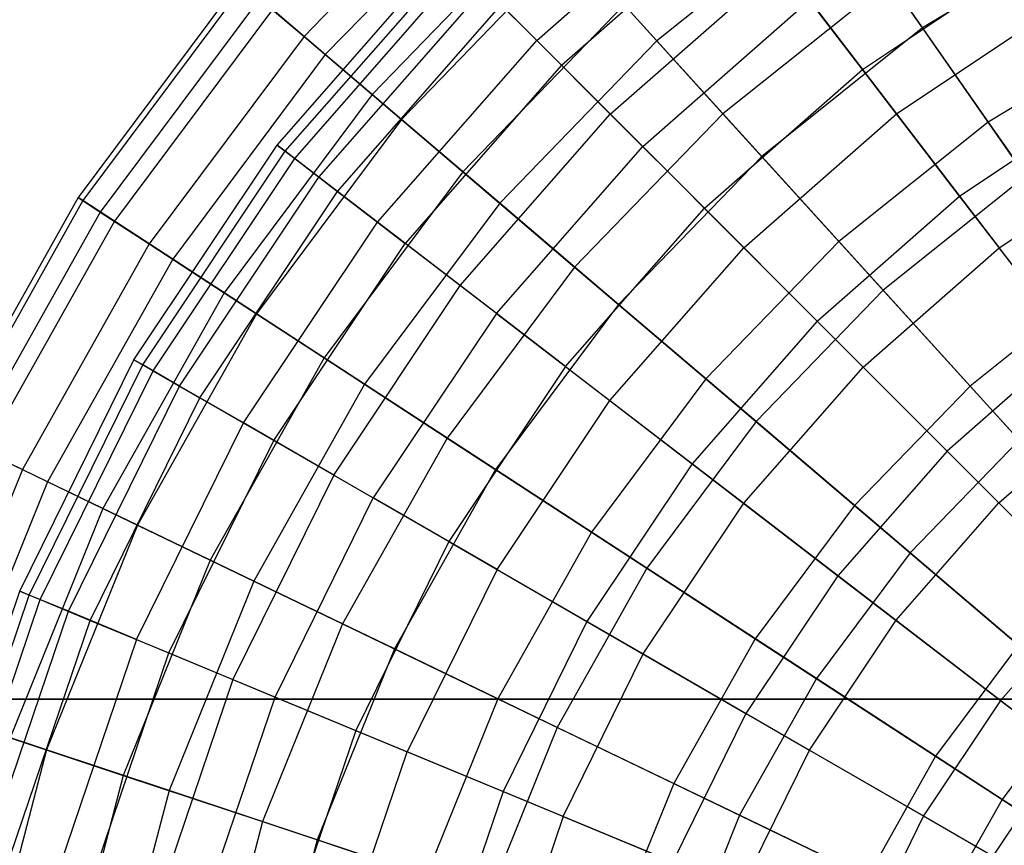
# Model space of a CAD drawing. Extents: x 0.2 to 40.1, y -6.7 to 6.7.
# Tile 486 of 516: x 35.6 to 36.8, y 4 to 4.9. Entities that reach past the tile are written whole.
import ezdxf

# ---------------------------------------------------------------- set-up
doc = ezdxf.new("R2010")
doc.units = 0
doc.header["$MEASUREMENT"] = 0
doc.layers.get('0').update_dxf_attribs({"color": 13, "linetype": 'CONTINUOUS'})

# ---------------------------------------------------------------- blocks, each defined once
blk = doc.blocks.new('SNOWBALL_XIV_PM3_STL')
at = {"color": 0}
for p, q in [((39.4316, 4.1339, 50.8714), (0.8489, 4.1339, 50.8714)), ((0.8489, 4.1339, 50.9108), (39.4316, 4.1339, 50.9108)), ((39.4316, 4.1339, 50.8714), (0.8489, 4.1339, 50.8714)), ((0.8489, 4.1339, 50.9108), (39.4316, 4.1339, 50.9108))]:
    blk.add_line(p, q, dxfattribs=at)
blk = doc.blocks.new('GRUPUJ_1')
at = {"color": 0}
for p, q in [((35.9626, 11.7446, 15.3385), (35.7607, 11.5362, 15.3385)), ((35.9626, 11.7446, 15.3385), (35.7607, 11.5362, 15.3385)), ((35.9836, 11.7215, 13.8984), (35.7845, 11.5159, 13.8984)), ((35.9836, 11.7215, 13.8984), (35.7845, 11.5159, 13.8984)), ((36.0216, 11.5317, 15.4655), (36.2252, 11.7102, 15.4655)), ((36.0216, 11.5317, 15.4655), (36.2252, 11.7102, 15.4655)), ((36.3543, 11.6893, 13.3739), (36.1563, 11.5314, 13.3739)), ((36.3543, 11.6893, 13.3739), (36.1563, 11.5314, 13.3739)), ((36.4545, 11.5457, 13.1395), (36.3543, 11.6893, 13.3739)), ((36.4545, 11.5457, 13.1395), (36.3543, 11.6893, 13.3739)), ((36.0493, 11.504, 13.7641), (36.249, 11.6791, 13.7641)), ((36.0493, 11.504, 13.7641), (36.249, 11.6791, 13.7641)), ((36.0301, 11.6703, 15.6133), (35.8371, 11.4711, 15.6133)), ((36.0301, 11.6703, 15.6133), (35.8371, 11.4711, 15.6133)), ((36.6519, 11.6654, 13.1395), (36.4545, 11.5457, 13.1395)), ((36.6519, 11.6654, 13.1395), (36.4545, 11.5457, 13.1395)), ((35.7305, 11.4145, 14.6111), (35.9213, 11.632, 14.6111)), ((35.7305, 11.4145, 14.6111), (35.9213, 11.632, 14.6111)), ((36.059, 11.6385, 13.6282), (35.8699, 11.4432, 13.6282)), ((36.059, 11.6385, 13.6282), (35.8699, 11.4432, 13.6282)), ((36.1563, 11.5314, 13.3739), (36.059, 11.6385, 13.6282)), ((36.1563, 11.5314, 13.3739), (36.059, 11.6385, 13.6282)), ((36.3871, 11.4992, 15.9801), (36.5833, 11.6303, 15.9801)), ((36.3871, 11.4992, 15.9801), (36.5833, 11.6303, 15.9801)), ((35.7396, 11.4075, 14.9011), (35.9294, 11.6239, 14.9011)), ((35.7396, 11.4075, 14.9011), (35.9294, 11.6239, 14.9011)), ((35.7502, 11.3994, 14.3219), (35.9388, 11.6145, 14.3219)), ((35.7502, 11.3994, 14.3219), (35.9388, 11.6145, 14.3219)), ((36.1042, 11.449, 15.7311), (36.2963, 11.6175, 15.7311)), ((36.1042, 11.449, 15.7311), (36.2963, 11.6175, 15.7311)), ((36.3871, 11.4992, 15.9801), (36.2963, 11.6175, 15.7311)), ((36.3871, 11.4992, 15.9801), (36.2963, 11.6175, 15.7311)), ((35.688, 11.598, 14.7623), (35.5071, 11.3557, 14.7623)), ((35.688, 11.598, 14.7623), (35.5071, 11.3557, 14.7623)), ((36.4175, 11.5987, 16.1154), (36.2306, 11.4496, 16.1154)), ((36.4175, 11.5987, 16.1154), (36.2306, 11.4496, 16.1154)), ((36.4175, 11.5987, 16.1154), (36.5282, 11.4401, 16.3349)), ((36.4175, 11.5987, 16.1154), (36.5282, 11.4401, 16.3349)), ((35.6929, 11.5939, 14.4698), (35.5124, 11.3522, 14.4698)), ((35.6929, 11.5939, 14.4698), (35.5124, 11.3522, 14.4698)), ((35.7773, 11.3786, 15.1874), (35.963, 11.5903, 15.1874)), ((35.7773, 11.3786, 15.1874), (35.963, 11.5903, 15.1874)), ((36.0216, 11.5317, 15.4655), (35.963, 11.5903, 15.1874)), ((36.0216, 11.5317, 15.4655), (35.963, 11.5903, 15.1874)), ((35.7108, 11.5787, 15.0533), (35.5321, 11.3394, 15.0533)), ((35.7108, 11.5787, 15.0533), (35.5321, 11.3394, 15.0533)), ((35.7108, 11.5787, 15.0533), (35.7607, 11.5362, 15.3385)), ((35.7108, 11.5787, 15.0533), (35.7607, 11.5362, 15.3385)), ((36.1405, 11.4128, 13.5042), (36.3275, 11.5768, 13.5042)), ((36.1405, 11.4128, 13.5042), (36.3275, 11.5768, 13.5042)), ((36.3275, 11.5768, 13.5042), (36.4252, 11.4496, 13.2623)), ((36.3275, 11.5768, 13.5042), (36.4252, 11.4496, 13.2623)), ((36.4252, 11.4496, 13.2623), (36.6146, 11.5761, 13.2623)), ((36.4252, 11.4496, 13.2623), (36.6146, 11.5761, 13.2623)), ((35.7252, 11.5664, 14.1804), (35.548, 11.329, 14.1804)), ((35.7252, 11.5664, 14.1804), (35.548, 11.329, 14.1804)), ((35.7845, 11.5159, 13.8984), (35.7252, 11.5664, 14.1804)), ((35.7845, 11.5159, 13.8984), (35.7252, 11.5664, 14.1804)), ((35.7983, 11.3625, 14.0382), (35.9817, 11.5716, 14.0382)), ((35.7983, 11.3625, 14.0382), (35.9817, 11.5716, 14.0382)), ((36.1199, 11.5715, 15.8736), (35.9388, 11.3845, 15.8736)), ((36.1199, 11.5715, 15.8736), (35.9388, 11.3845, 15.8736)), ((36.0493, 11.504, 13.7641), (35.9817, 11.5716, 14.0382)), ((36.0493, 11.504, 13.7641), (35.9817, 11.5716, 14.0382)), ((36.1199, 11.5715, 15.8736), (36.2306, 11.4496, 16.1154)), ((36.1199, 11.5715, 15.8736), (36.2306, 11.4496, 16.1154)), ((36.4545, 11.5457, 13.1395), (36.274, 11.4018, 13.1395)), ((36.4545, 11.5457, 13.1395), (36.274, 11.4018, 13.1395)), ((36.5704, 11.3795, 12.9285), (36.4545, 11.5457, 13.1395)), ((36.5704, 11.3795, 12.9285), (36.4545, 11.5457, 13.1395)), ((36.7115, 11.5512, 16.3349), (36.5282, 11.4401, 16.3349)), ((36.7115, 11.5512, 16.3349), (36.5282, 11.4401, 16.3349)), ((35.7607, 11.5362, 15.3385), (35.5871, 11.3036, 15.3385)), ((35.7607, 11.5362, 15.3385), (35.5871, 11.3036, 15.3385)), ((35.7607, 11.5362, 15.3385), (35.8371, 11.4711, 15.6133)), ((35.7607, 11.5362, 15.3385), (35.8371, 11.4711, 15.6133)), ((35.8431, 11.3281, 15.4655), (36.0216, 11.5317, 15.4655)), ((35.8431, 11.3281, 15.4655), (36.0216, 11.5317, 15.4655)), ((36.1563, 11.5314, 13.3739), (35.9801, 11.3494, 13.3739)), ((36.1563, 11.5314, 13.3739), (35.9801, 11.3494, 13.3739)), ((36.1042, 11.449, 15.7311), (36.0216, 11.5317, 15.4655)), ((36.1042, 11.449, 15.7311), (36.0216, 11.5317, 15.4655)), ((36.274, 11.4018, 13.1395), (36.1563, 11.5314, 13.3739)), ((36.274, 11.4018, 13.1395), (36.1563, 11.5314, 13.3739)), ((35.7845, 11.5159, 13.8984), (35.6133, 11.2865, 13.8984)), ((35.7845, 11.5159, 13.8984), (35.6133, 11.2865, 13.8984)), ((35.8699, 11.4432, 13.6282), (35.7845, 11.5159, 13.8984)), ((35.8699, 11.4432, 13.6282), (35.7845, 11.5159, 13.8984)), ((36.0493, 11.504, 13.7641), (35.8741, 11.3043, 13.7641)), ((36.0493, 11.504, 13.7641), (35.8741, 11.3043, 13.7641)), ((36.0493, 11.504, 13.7641), (36.1405, 11.4128, 13.5042)), ((36.0493, 11.504, 13.7641), (36.1405, 11.4128, 13.5042)), ((36.2097, 11.3436, 15.9801), (36.3871, 11.4992, 15.9801)), ((36.2097, 11.3436, 15.9801), (36.3871, 11.4992, 15.9801)), ((36.496, 11.3572, 16.2085), (36.3871, 11.4992, 15.9801)), ((36.496, 11.3572, 16.2085), (36.3871, 11.4992, 15.9801)), ((35.8371, 11.4711, 15.6133), (35.6712, 11.2488, 15.6133)), ((35.8371, 11.4711, 15.6133), (35.6712, 11.2488, 15.6133)), ((35.8371, 11.4711, 15.6133), (35.9388, 11.3845, 15.8736)), ((35.8371, 11.4711, 15.6133), (35.9388, 11.3845, 15.8736)), ((36.496, 11.3572, 16.2085), (36.6728, 11.4753, 16.2085)), ((36.496, 11.3572, 16.2085), (36.6728, 11.4753, 16.2085)), ((35.8699, 11.4432, 13.6282), (35.7073, 11.2253, 13.6282)), ((35.8699, 11.4432, 13.6282), (35.7073, 11.2253, 13.6282)), ((35.9801, 11.3494, 13.3739), (35.8699, 11.4432, 13.6282)), ((35.9801, 11.3494, 13.3739), (35.8699, 11.4432, 13.6282)), ((35.9358, 11.257, 15.7311), (36.1042, 11.449, 15.7311)), ((35.9358, 11.257, 15.7311), (36.1042, 11.449, 15.7311)), ((36.2306, 11.4496, 16.1154), (36.0642, 11.2778, 16.1154)), ((36.2306, 11.4496, 16.1154), (36.0642, 11.2778, 16.1154)), ((36.2097, 11.3436, 15.9801), (36.1042, 11.449, 15.7311)), ((36.2097, 11.3436, 15.9801), (36.1042, 11.449, 15.7311)), ((36.2306, 11.4496, 16.1154), (36.3606, 11.3065, 16.3349)), ((36.2306, 11.4496, 16.1154), (36.3606, 11.3065, 16.3349)), ((36.2539, 11.2994, 13.2623), (36.4252, 11.4496, 13.2623)), ((36.2539, 11.2994, 13.2623), (36.4252, 11.4496, 13.2623)), ((36.4252, 11.4496, 13.2623), (36.5404, 11.2994, 13.0424)), ((36.4252, 11.4496, 13.2623), (36.5404, 11.2994, 13.0424)), ((36.5282, 11.4401, 16.3349), (36.3606, 11.3065, 16.3349)), ((36.5282, 11.4401, 16.3349), (36.3606, 11.3065, 16.3349)), ((36.5282, 11.4401, 16.3349), (36.6534, 11.2605, 16.5289)), ((36.5282, 11.4401, 16.3349), (36.6534, 11.2605, 16.5289)), ((35.5698, 11.1739, 14.6111), (35.7305, 11.4145, 14.6111)), ((35.5698, 11.1739, 14.6111), (35.7305, 11.4145, 14.6111)), ((35.7396, 11.4075, 14.9011), (35.7305, 11.4145, 14.6111)), ((35.7396, 11.4075, 14.9011), (35.7305, 11.4145, 14.6111)), ((35.7305, 11.4145, 14.6111), (35.7502, 11.3994, 14.3219)), ((35.7305, 11.4145, 14.6111), (35.7502, 11.3994, 14.3219)), ((35.9765, 11.2258, 13.5042), (36.1405, 11.4128, 13.5042)), ((35.9765, 11.2258, 13.5042), (36.1405, 11.4128, 13.5042)), ((36.1405, 11.4128, 13.5042), (36.2539, 11.2994, 13.2623)), ((36.1405, 11.4128, 13.5042), (36.2539, 11.2994, 13.2623)), ((36.5404, 11.2994, 13.0424), (36.7092, 11.4122, 13.0424)), ((36.5404, 11.2994, 13.0424), (36.7092, 11.4122, 13.0424)), ((35.5797, 11.1682, 14.9011), (35.7396, 11.4075, 14.9011)), ((35.5797, 11.1682, 14.9011), (35.7396, 11.4075, 14.9011)), ((35.5913, 11.1615, 14.3219), (35.7502, 11.3994, 14.3219)), ((35.5913, 11.1615, 14.3219), (35.7502, 11.3994, 14.3219)), ((35.7773, 11.3786, 15.1874), (35.7396, 11.4075, 14.9011)), ((35.7773, 11.3786, 15.1874), (35.7396, 11.4075, 14.9011)), ((35.7502, 11.3994, 14.3219), (35.7983, 11.3625, 14.0382)), ((35.7502, 11.3994, 14.3219), (35.7983, 11.3625, 14.0382)), ((36.274, 11.4018, 13.1395), (36.1134, 11.2359, 13.1395)), ((36.274, 11.4018, 13.1395), (36.1134, 11.2359, 13.1395)), ((36.4102, 11.2518, 12.9285), (36.274, 11.4018, 13.1395)), ((36.4102, 11.2518, 12.9285), (36.274, 11.4018, 13.1395)), ((35.6209, 11.1444, 15.1874), (35.7773, 11.3786, 15.1874)), ((35.6209, 11.1444, 15.1874), (35.7773, 11.3786, 15.1874)), ((35.8431, 11.3281, 15.4655), (35.7773, 11.3786, 15.1874)), ((35.8431, 11.3281, 15.4655), (35.7773, 11.3786, 15.1874)), ((35.9388, 11.3845, 15.8736), (35.7832, 11.176, 15.8736)), ((35.9388, 11.3845, 15.8736), (35.7832, 11.176, 15.8736)), ((35.9388, 11.3845, 15.8736), (36.0642, 11.2778, 16.1154)), ((35.9388, 11.3845, 15.8736), (36.0642, 11.2778, 16.1154)), ((36.5704, 11.3795, 12.9285), (36.4102, 11.2518, 12.9285)), ((36.5704, 11.3795, 12.9285), (36.4102, 11.2518, 12.9285)), ((35.5071, 11.3557, 14.7623), (35.3587, 11.0921, 14.7623)), ((35.5071, 11.3557, 14.7623), (35.3587, 11.0921, 14.7623)), ((35.5124, 11.3522, 14.4698), (35.5071, 11.3557, 14.7623)), ((35.5071, 11.3557, 14.7623), (35.5321, 11.3394, 15.0533)), ((35.5071, 11.3557, 14.7623), (35.5321, 11.3394, 15.0533)), ((35.5124, 11.3522, 14.4698), (35.5071, 11.3557, 14.7623)), ((35.6438, 11.1312, 14.0382), (35.7983, 11.3625, 14.0382)), ((35.6438, 11.1312, 14.0382), (35.7983, 11.3625, 14.0382)), ((35.7983, 11.3625, 14.0382), (35.8741, 11.3043, 13.7641)), ((35.7983, 11.3625, 14.0382), (35.8741, 11.3043, 13.7641)), ((36.3362, 11.2171, 16.2085), (36.496, 11.3572, 16.2085)), ((36.3362, 11.2171, 16.2085), (36.496, 11.3572, 16.2085)), ((36.6215, 11.1937, 16.4129), (36.496, 11.3572, 16.2085)), ((36.6215, 11.1937, 16.4129), (36.496, 11.3572, 16.2085)), ((35.5124, 11.3522, 14.4698), (35.3644, 11.0894, 14.4698)), ((35.5124, 11.3522, 14.4698), (35.3644, 11.0894, 14.4698)), ((35.548, 11.329, 14.1804), (35.5124, 11.3522, 14.4698)), ((35.548, 11.329, 14.1804), (35.5124, 11.3522, 14.4698)), ((35.9801, 11.3494, 13.3739), (35.8286, 11.1464, 13.3739)), ((35.9801, 11.3494, 13.3739), (35.8286, 11.1464, 13.3739)), ((36.1134, 11.2359, 13.1395), (35.9801, 11.3494, 13.3739)), ((36.1134, 11.2359, 13.1395), (35.9801, 11.3494, 13.3739)), ((36.0541, 11.1662, 15.9801), (36.2097, 11.3436, 15.9801)), ((36.0541, 11.1662, 15.9801), (36.2097, 11.3436, 15.9801)), ((36.3362, 11.2171, 16.2085), (36.2097, 11.3436, 15.9801)), ((36.3362, 11.2171, 16.2085), (36.2097, 11.3436, 15.9801)), ((35.5321, 11.3394, 15.0533), (35.3856, 11.0792, 15.0533)), ((35.5321, 11.3394, 15.0533), (35.3856, 11.0792, 15.0533)), ((35.5321, 11.3394, 15.0533), (35.5871, 11.3036, 15.3385)), ((35.5321, 11.3394, 15.0533), (35.5871, 11.3036, 15.3385)), ((35.548, 11.329, 14.1804), (35.4027, 11.071, 14.1804)), ((35.548, 11.329, 14.1804), (35.4027, 11.071, 14.1804)), ((35.6133, 11.2865, 13.8984), (35.548, 11.329, 14.1804)), ((35.6133, 11.2865, 13.8984), (35.548, 11.329, 14.1804)), ((35.6926, 11.103, 15.4655), (35.8431, 11.3281, 15.4655)), ((35.6926, 11.103, 15.4655), (35.8431, 11.3281, 15.4655)), ((35.9358, 11.257, 15.7311), (35.8431, 11.3281, 15.4655)), ((35.9358, 11.257, 15.7311), (35.8431, 11.3281, 15.4655)), ((35.5871, 11.3036, 15.3385), (35.4447, 11.0507, 15.3385)), ((35.5871, 11.3036, 15.3385), (35.4447, 11.0507, 15.3385)), ((35.5871, 11.3036, 15.3385), (35.6712, 11.2488, 15.6133)), ((35.5871, 11.3036, 15.3385), (35.6712, 11.2488, 15.6133)), ((35.7266, 11.0834, 13.7641), (35.8741, 11.3043, 13.7641)), ((35.7266, 11.0834, 13.7641), (35.8741, 11.3043, 13.7641)), ((35.9765, 11.2258, 13.5042), (35.8741, 11.3043, 13.7641)), ((35.9765, 11.2258, 13.5042), (35.8741, 11.3043, 13.7641)), ((36.1037, 11.1281, 13.2623), (36.2539, 11.2994, 13.2623)), ((36.1037, 11.1281, 13.2623), (36.2539, 11.2994, 13.2623)), ((36.3606, 11.3065, 16.3349), (36.2114, 11.1525, 16.3349)), ((36.3606, 11.3065, 16.3349), (36.2114, 11.1525, 16.3349)), ((36.2539, 11.2994, 13.2623), (36.3878, 11.1655, 13.0424)), ((36.2539, 11.2994, 13.2623), (36.3878, 11.1655, 13.0424)), ((36.3606, 11.3065, 16.3349), (36.5078, 11.1443, 16.5289)), ((36.3606, 11.3065, 16.3349), (36.5078, 11.1443, 16.5289)), ((36.3878, 11.1655, 13.0424), (36.5404, 11.2994, 13.0424)), ((36.3878, 11.1655, 13.0424), (36.5404, 11.2994, 13.0424)), ((36.6714, 11.1286, 12.8477), (36.5404, 11.2994, 13.0424)), ((36.6714, 11.1286, 12.8477), (36.5404, 11.2994, 13.0424)), ((35.6133, 11.2865, 13.8984), (35.4729, 11.0371, 13.8984)), ((35.6133, 11.2865, 13.8984), (35.4729, 11.0371, 13.8984)), ((35.7073, 11.2253, 13.6282), (35.6133, 11.2865, 13.8984)), ((35.7073, 11.2253, 13.6282), (35.6133, 11.2865, 13.8984)), ((36.0642, 11.2778, 16.1154), (35.9212, 11.0861, 16.1154)), ((36.0642, 11.2778, 16.1154), (35.9212, 11.0861, 16.1154)), ((36.0642, 11.2778, 16.1154), (36.2114, 11.1525, 16.3349)), ((36.0642, 11.2778, 16.1154), (36.2114, 11.1525, 16.3349)), ((35.7939, 11.0446, 15.7311), (35.9358, 11.257, 15.7311)), ((35.7939, 11.0446, 15.7311), (35.9358, 11.257, 15.7311)), ((36.0541, 11.1662, 15.9801), (35.9358, 11.257, 15.7311)), ((36.0541, 11.1662, 15.9801), (35.9358, 11.257, 15.7311)), ((36.6534, 11.2605, 16.5289), (36.5078, 11.1443, 16.5289)), ((36.6534, 11.2605, 16.5289), (36.5078, 11.1443, 16.5289)), ((35.6712, 11.2488, 15.6133), (35.5351, 11.0072, 15.6133)), ((35.6712, 11.2488, 15.6133), (35.5351, 11.0072, 15.6133)), ((35.6712, 11.2488, 15.6133), (35.7832, 11.176, 15.8736)), ((35.6712, 11.2488, 15.6133), (35.7832, 11.176, 15.8736)), ((36.4102, 11.2518, 12.9285), (36.2677, 11.1046, 12.9285)), ((36.4102, 11.2518, 12.9285), (36.2677, 11.1046, 12.9285)), ((36.563, 11.0836, 12.7442), (36.4102, 11.2518, 12.9285)), ((36.563, 11.0836, 12.7442), (36.4102, 11.2518, 12.9285)), ((36.1134, 11.2359, 13.1395), (35.9753, 11.0509, 13.1395)), ((36.1134, 11.2359, 13.1395), (35.9753, 11.0509, 13.1395)), ((36.2677, 11.1046, 12.9285), (36.1134, 11.2359, 13.1395)), ((36.2677, 11.1046, 12.9285), (36.1134, 11.2359, 13.1395)), ((35.7073, 11.2253, 13.6282), (35.5739, 10.9885, 13.6282)), ((35.7073, 11.2253, 13.6282), (35.5739, 10.9885, 13.6282)), ((35.8286, 11.1464, 13.3739), (35.7073, 11.2253, 13.6282)), ((35.8286, 11.1464, 13.3739), (35.7073, 11.2253, 13.6282)), ((35.9765, 11.2258, 13.5042), (35.8383, 11.0189, 13.5042)), ((35.9765, 11.2258, 13.5042), (35.8383, 11.0189, 13.5042)), ((35.9765, 11.2258, 13.5042), (36.1037, 11.1281, 13.2623)), ((35.9765, 11.2258, 13.5042), (36.1037, 11.1281, 13.2623)), ((36.3362, 11.2171, 16.2085), (36.1961, 11.0573, 16.2085)), ((36.3362, 11.2171, 16.2085), (36.1961, 11.0573, 16.2085)), ((36.3362, 11.2171, 16.2085), (36.4819, 11.0714, 16.4129)), ((36.3362, 11.2171, 16.2085), (36.4819, 11.0714, 16.4129)), ((36.6215, 11.1937, 16.4129), (36.4819, 11.0714, 16.4129)), ((36.6215, 11.1937, 16.4129), (36.4819, 11.0714, 16.4129)), ((35.4418, 10.9144, 14.6111), (35.5698, 11.1739, 14.6111)), ((35.4418, 10.9144, 14.6111), (35.5698, 11.1739, 14.6111)), ((35.4524, 10.9101, 14.9011), (35.5797, 11.1682, 14.9011)), ((35.4524, 10.9101, 14.9011), (35.5797, 11.1682, 14.9011)), ((35.5797, 11.1682, 14.9011), (35.5698, 11.1739, 14.6111)), ((35.5797, 11.1682, 14.9011), (35.5698, 11.1739, 14.6111)), ((35.5698, 11.1739, 14.6111), (35.5913, 11.1615, 14.3219)), ((35.5698, 11.1739, 14.6111), (35.5913, 11.1615, 14.3219)), ((35.6209, 11.1444, 15.1874), (35.5797, 11.1682, 14.9011)), ((35.6209, 11.1444, 15.1874), (35.5797, 11.1682, 14.9011)), ((35.7832, 11.176, 15.8736), (35.6554, 10.9492, 15.8736)), ((35.7832, 11.176, 15.8736), (35.6554, 10.9492, 15.8736)), ((35.7832, 11.176, 15.8736), (35.9212, 11.0861, 16.1154)), ((35.7832, 11.176, 15.8736), (35.9212, 11.0861, 16.1154)), ((36.0541, 11.1662, 15.9801), (35.923, 10.97, 15.9801)), ((36.0541, 11.1662, 15.9801), (35.923, 10.97, 15.9801)), ((36.0541, 11.1662, 15.9801), (36.1961, 11.0573, 16.2085)), ((36.0541, 11.1662, 15.9801), (36.1961, 11.0573, 16.2085)), ((35.4647, 10.905, 14.3219), (35.5913, 11.1615, 14.3219)), ((35.4647, 10.905, 14.3219), (35.5913, 11.1615, 14.3219)), ((35.5913, 11.1615, 14.3219), (35.6438, 11.1312, 14.0382)), ((35.5913, 11.1615, 14.3219), (35.6438, 11.1312, 14.0382)), ((36.2539, 11.0129, 13.0424), (36.3878, 11.1655, 13.0424)), ((36.2539, 11.0129, 13.0424), (36.3878, 11.1655, 13.0424)), ((36.3878, 11.1655, 13.0424), (36.54, 11.0133, 12.8477)), ((36.3878, 11.1655, 13.0424), (36.54, 11.0133, 12.8477)), ((35.4963, 10.8919, 15.1874), (35.6209, 11.1444, 15.1874)), ((35.4963, 10.8919, 15.1874), (35.6209, 11.1444, 15.1874)), ((35.6926, 11.103, 15.4655), (35.6209, 11.1444, 15.1874)), ((35.6926, 11.103, 15.4655), (35.6209, 11.1444, 15.1874)), ((35.8286, 11.1464, 13.3739), (35.7043, 10.9257, 13.3739)), ((35.8286, 11.1464, 13.3739), (35.7043, 10.9257, 13.3739)), ((35.9753, 11.0509, 13.1395), (35.8286, 11.1464, 13.3739)), ((35.9753, 11.0509, 13.1395), (35.8286, 11.1464, 13.3739)), ((36.2114, 11.1525, 16.3349), (36.0832, 10.9807, 16.3349)), ((36.2114, 11.1525, 16.3349), (36.0832, 10.9807, 16.3349)), ((36.2114, 11.1525, 16.3349), (36.3782, 11.0105, 16.5289)), ((36.2114, 11.1525, 16.3349), (36.3782, 11.0105, 16.5289)), ((36.5078, 11.1443, 16.5289), (36.3782, 11.0105, 16.5289)), ((36.5078, 11.1443, 16.5289), (36.3782, 11.0105, 16.5289)), ((36.5078, 11.1443, 16.5289), (36.67, 10.9657, 16.6944)), ((36.5078, 11.1443, 16.5289), (36.67, 10.9657, 16.6944)), ((35.5208, 10.8817, 14.0382), (35.6438, 11.1312, 14.0382)), ((35.5208, 10.8817, 14.0382), (35.6438, 11.1312, 14.0382)), ((35.6438, 11.1312, 14.0382), (35.7266, 11.0834, 13.7641)), ((35.6438, 11.1312, 14.0382), (35.7266, 11.0834, 13.7641)), ((35.9772, 10.9387, 13.2623), (36.1037, 11.1281, 13.2623)), ((35.9772, 10.9387, 13.2623), (36.1037, 11.1281, 13.2623)), ((36.1037, 11.1281, 13.2623), (36.2539, 11.0129, 13.0424)), ((36.1037, 11.1281, 13.2623), (36.2539, 11.0129, 13.0424)), ((36.54, 11.0133, 12.8477), (36.6714, 11.1286, 12.8477)), ((36.54, 11.0133, 12.8477), (36.6714, 11.1286, 12.8477)), ((35.5729, 10.8602, 15.4655), (35.6926, 11.103, 15.4655)), ((35.5729, 10.8602, 15.4655), (35.6926, 11.103, 15.4655)), ((35.7939, 11.0446, 15.7311), (35.6926, 11.103, 15.4655)), ((35.7939, 11.0446, 15.7311), (35.6926, 11.103, 15.4655)), ((36.2677, 11.1046, 12.9285), (36.1451, 10.9404, 12.9285)), ((36.2677, 11.1046, 12.9285), (36.1451, 10.9404, 12.9285)), ((36.4407, 10.9573, 12.7442), (36.2677, 11.1046, 12.9285)), ((36.4407, 10.9573, 12.7442), (36.2677, 11.1046, 12.9285)), ((35.3856, 11.0792, 15.0533), (35.4447, 11.0507, 15.3385)), ((35.3856, 11.0792, 15.0533), (35.4447, 11.0507, 15.3385)), ((35.6091, 10.8452, 13.7641), (35.7266, 11.0834, 13.7641)), ((35.6091, 10.8452, 13.7641), (35.7266, 11.0834, 13.7641)), ((35.7266, 11.0834, 13.7641), (35.8383, 11.0189, 13.5042)), ((35.7266, 11.0834, 13.7641), (35.8383, 11.0189, 13.5042)), ((35.9212, 11.0861, 16.1154), (35.8038, 10.8778, 16.1154)), ((35.9212, 11.0861, 16.1154), (35.8038, 10.8778, 16.1154)), ((35.9212, 11.0861, 16.1154), (36.0832, 10.9807, 16.3349)), ((35.9212, 11.0861, 16.1154), (36.0832, 10.9807, 16.3349)), ((36.563, 11.0836, 12.7442), (36.4407, 10.9573, 12.7442)), ((36.563, 11.0836, 12.7442), (36.4407, 10.9573, 12.7442)), ((35.4729, 11.0371, 13.8984), (35.4027, 11.071, 14.1804)), ((35.4729, 11.0371, 13.8984), (35.4027, 11.071, 14.1804)), ((36.4819, 11.0714, 16.4129), (36.3595, 10.9318, 16.4129)), ((36.4819, 11.0714, 16.4129), (36.3595, 10.9318, 16.4129)), ((36.4819, 11.0714, 16.4129), (36.6445, 10.9088, 16.5899)), ((36.4819, 11.0714, 16.4129), (36.6445, 10.9088, 16.5899)), ((36.1961, 11.0573, 16.2085), (36.078, 10.8805, 16.2085)), ((36.1961, 11.0573, 16.2085), (36.078, 10.8805, 16.2085)), ((36.1961, 11.0573, 16.2085), (36.3595, 10.9318, 16.4129)), ((36.1961, 11.0573, 16.2085), (36.3595, 10.9318, 16.4129)), ((35.4447, 11.0507, 15.3385), (35.3358, 10.7817, 15.3385)), ((35.4447, 11.0507, 15.3385), (35.3358, 10.7817, 15.3385)), ((35.4447, 11.0507, 15.3385), (35.5351, 11.0072, 15.6133)), ((35.4447, 11.0507, 15.3385), (35.5351, 11.0072, 15.6133)), ((35.9753, 11.0509, 13.1395), (35.862, 10.8498, 13.1395)), ((35.9753, 11.0509, 13.1395), (35.862, 10.8498, 13.1395)), ((36.1451, 10.9404, 12.9285), (35.9753, 11.0509, 13.1395)), ((36.1451, 10.9404, 12.9285), (35.9753, 11.0509, 13.1395)), ((35.4729, 11.0371, 13.8984), (35.3655, 10.7719, 13.8984)), ((35.4729, 11.0371, 13.8984), (35.3655, 10.7719, 13.8984)), ((35.5739, 10.9885, 13.6282), (35.4729, 11.0371, 13.8984)), ((35.5739, 10.9885, 13.6282), (35.4729, 11.0371, 13.8984)), ((35.7939, 11.0446, 15.7311), (35.6809, 10.8154, 15.7311)), ((35.7939, 11.0446, 15.7311), (35.6809, 10.8154, 15.7311)), ((35.7939, 11.0446, 15.7311), (35.923, 10.97, 15.9801)), ((35.7939, 11.0446, 15.7311), (35.923, 10.97, 15.9801)), ((35.7282, 10.7958, 13.5042), (35.8383, 11.0189, 13.5042)), ((35.7282, 10.7958, 13.5042), (35.8383, 11.0189, 13.5042)), ((35.9772, 10.9387, 13.2623), (35.8383, 11.0189, 13.5042)), ((35.9772, 10.9387, 13.2623), (35.8383, 11.0189, 13.5042)), ((36.1411, 10.8441, 13.0424), (36.2539, 11.0129, 13.0424)), ((36.1411, 10.8441, 13.0424), (36.2539, 11.0129, 13.0424)), ((36.2539, 11.0129, 13.0424), (36.4247, 10.8818, 12.8477)), ((36.2539, 11.0129, 13.0424), (36.4247, 10.8818, 12.8477)), ((36.4247, 10.8818, 12.8477), (36.54, 11.0133, 12.8477)), ((36.4247, 10.8818, 12.8477), (36.54, 11.0133, 12.8477)), ((36.7082, 10.8451, 12.6814), (36.54, 11.0133, 12.8477)), ((36.7082, 10.8451, 12.6814), (36.54, 11.0133, 12.8477)), ((35.5351, 11.0072, 15.6133), (35.431, 10.7501, 15.6133)), ((35.5351, 11.0072, 15.6133), (35.431, 10.7501, 15.6133)), ((35.5351, 11.0072, 15.6133), (35.6554, 10.9492, 15.8736)), ((35.5351, 11.0072, 15.6133), (35.6554, 10.9492, 15.8736)), ((36.3782, 11.0105, 16.5289), (36.2667, 10.8612, 16.5289)), ((36.3782, 11.0105, 16.5289), (36.2667, 10.8612, 16.5289)), ((36.3782, 11.0105, 16.5289), (36.5619, 10.8541, 16.6944)), ((36.3782, 11.0105, 16.5289), (36.5619, 10.8541, 16.6944)), ((35.5739, 10.9885, 13.6282), (35.4719, 10.7365, 13.6282)), ((35.5739, 10.9885, 13.6282), (35.4719, 10.7365, 13.6282)), ((35.7043, 10.9257, 13.3739), (35.5739, 10.9885, 13.6282)), ((35.7043, 10.9257, 13.3739), (35.5739, 10.9885, 13.6282)), ((36.0832, 10.9807, 16.3349), (35.978, 10.7939, 16.3349)), ((36.0832, 10.9807, 16.3349), (35.978, 10.7939, 16.3349)), ((36.0832, 10.9807, 16.3349), (36.2667, 10.8612, 16.5289)), ((36.0832, 10.9807, 16.3349), (36.2667, 10.8612, 16.5289)), ((35.923, 10.97, 15.9801), (35.8186, 10.7584, 15.9801)), ((35.923, 10.97, 15.9801), (35.8186, 10.7584, 15.9801)), ((35.923, 10.97, 15.9801), (36.078, 10.8805, 16.2085)), ((35.923, 10.97, 15.9801), (36.078, 10.8805, 16.2085)), ((36.4407, 10.9573, 12.7442), (36.3355, 10.8164, 12.7442)), ((36.4407, 10.9573, 12.7442), (36.3355, 10.8164, 12.7442)), ((36.6297, 10.7964, 12.5893), (36.4407, 10.9573, 12.7442)), ((36.6297, 10.7964, 12.5893), (36.4407, 10.9573, 12.7442)), ((35.6554, 10.9492, 15.8736), (35.5578, 10.708, 15.8736)), ((35.6554, 10.9492, 15.8736), (35.5578, 10.708, 15.8736)), ((35.6554, 10.9492, 15.8736), (35.8038, 10.8778, 16.1154)), ((35.6554, 10.9492, 15.8736), (35.8038, 10.8778, 16.1154)), ((35.9772, 10.9387, 13.2623), (35.8764, 10.7344, 13.2623)), ((35.9772, 10.9387, 13.2623), (35.8764, 10.7344, 13.2623)), ((35.9772, 10.9387, 13.2623), (36.1411, 10.8441, 13.0424)), ((35.9772, 10.9387, 13.2623), (36.1411, 10.8441, 13.0424)), ((36.1451, 10.9404, 12.9285), (36.0446, 10.7618, 12.9285)), ((36.1451, 10.9404, 12.9285), (36.0446, 10.7618, 12.9285)), ((36.3355, 10.8164, 12.7442), (36.1451, 10.9404, 12.9285)), ((36.3355, 10.8164, 12.7442), (36.1451, 10.9404, 12.9285)), ((35.7043, 10.9257, 13.3739), (35.6092, 10.6909, 13.3739)), ((35.7043, 10.9257, 13.3739), (35.6092, 10.6909, 13.3739)), ((35.862, 10.8498, 13.1395), (35.7043, 10.9257, 13.3739)), ((35.862, 10.8498, 13.1395), (35.7043, 10.9257, 13.3739)), ((36.3595, 10.9318, 16.4129), (36.2564, 10.7775, 16.4129)), ((36.3595, 10.9318, 16.4129), (36.2564, 10.7775, 16.4129)), ((36.3595, 10.9318, 16.4129), (36.542, 10.7918, 16.5899)), ((36.3595, 10.9318, 16.4129), (36.542, 10.7918, 16.5899)), ((35.3488, 10.6405, 14.6111), (35.4418, 10.9144, 14.6111)), ((35.3488, 10.6405, 14.6111), (35.4418, 10.9144, 14.6111)), ((35.4524, 10.9101, 14.9011), (35.4418, 10.9144, 14.6111)), ((35.4524, 10.9101, 14.9011), (35.4418, 10.9144, 14.6111)), ((35.4418, 10.9144, 14.6111), (35.4647, 10.905, 14.3219)), ((35.4418, 10.9144, 14.6111), (35.4647, 10.905, 14.3219)), ((35.3599, 10.6375, 14.9011), (35.4524, 10.9101, 14.9011)), ((35.3599, 10.6375, 14.9011), (35.4524, 10.9101, 14.9011)), ((35.3728, 10.6341, 14.3219), (35.4647, 10.905, 14.3219)), ((35.3728, 10.6341, 14.3219), (35.4647, 10.905, 14.3219)), ((35.4963, 10.8919, 15.1874), (35.4524, 10.9101, 14.9011)), ((35.4963, 10.8919, 15.1874), (35.4524, 10.9101, 14.9011)), ((35.4647, 10.905, 14.3219), (35.5208, 10.8817, 14.0382)), ((35.4647, 10.905, 14.3219), (35.5208, 10.8817, 14.0382)), ((36.6445, 10.9088, 16.5899), (36.542, 10.7918, 16.5899)), ((36.6445, 10.9088, 16.5899), (36.542, 10.7918, 16.5899)), ((35.4058, 10.6252, 15.1874), (35.4963, 10.8919, 15.1874)), ((35.4058, 10.6252, 15.1874), (35.4963, 10.8919, 15.1874)), ((35.5729, 10.8602, 15.4655), (35.4963, 10.8919, 15.1874)), ((35.5729, 10.8602, 15.4655), (35.4963, 10.8919, 15.1874)), ((35.4314, 10.6184, 14.0382), (35.5208, 10.8817, 14.0382)), ((35.4314, 10.6184, 14.0382), (35.5208, 10.8817, 14.0382)), ((35.5208, 10.8817, 14.0382), (35.6091, 10.8452, 13.7641)), ((35.5208, 10.8817, 14.0382), (35.6091, 10.8452, 13.7641)), ((36.078, 10.8805, 16.2085), (35.984, 10.6899, 16.2085)), ((36.078, 10.8805, 16.2085), (35.984, 10.6899, 16.2085)), ((36.078, 10.8805, 16.2085), (36.2564, 10.7775, 16.4129)), ((36.078, 10.8805, 16.2085), (36.2564, 10.7775, 16.4129)), ((36.3275, 10.7364, 12.8477), (36.4247, 10.8818, 12.8477)), ((36.3275, 10.7364, 12.8477), (36.4247, 10.8818, 12.8477)), ((36.4247, 10.8818, 12.8477), (36.6134, 10.737, 12.6814)), ((36.4247, 10.8818, 12.8477), (36.6134, 10.737, 12.6814)), ((35.8038, 10.8778, 16.1154), (35.7141, 10.6561, 16.1154)), ((35.8038, 10.8778, 16.1154), (35.7141, 10.6561, 16.1154)), ((35.8038, 10.8778, 16.1154), (35.978, 10.7939, 16.3349)), ((35.8038, 10.8778, 16.1154), (35.978, 10.7939, 16.3349)), ((35.5729, 10.8602, 15.4655), (35.4858, 10.6038, 15.4655)), ((35.5729, 10.8602, 15.4655), (35.4858, 10.6038, 15.4655)), ((35.5729, 10.8602, 15.4655), (35.6809, 10.8154, 15.7311)), ((35.5729, 10.8602, 15.4655), (35.6809, 10.8154, 15.7311)), ((36.2667, 10.8612, 16.5289), (36.1753, 10.6989, 16.5289)), ((36.2667, 10.8612, 16.5289), (36.1753, 10.6989, 16.5289)), ((36.2667, 10.8612, 16.5289), (36.469, 10.7296, 16.6944)), ((36.2667, 10.8612, 16.5289), (36.469, 10.7296, 16.6944)), ((35.862, 10.8498, 13.1395), (35.7753, 10.6358, 13.1395)), ((35.862, 10.8498, 13.1395), (35.7753, 10.6358, 13.1395)), ((36.0446, 10.7618, 12.9285), (35.862, 10.8498, 13.1395)), ((36.0446, 10.7618, 12.9285), (35.862, 10.8498, 13.1395)), ((36.5619, 10.8541, 16.6944), (36.469, 10.7296, 16.6944)), ((36.5619, 10.8541, 16.6944), (36.469, 10.7296, 16.6944)), ((35.5237, 10.5936, 13.7641), (35.6091, 10.8452, 13.7641)), ((35.5237, 10.5936, 13.7641), (35.6091, 10.8452, 13.7641)), ((35.6091, 10.8452, 13.7641), (35.7282, 10.7958, 13.5042)), ((35.6091, 10.8452, 13.7641), (35.7282, 10.7958, 13.5042)), ((36.0513, 10.662, 13.0424), (36.1411, 10.8441, 13.0424)), ((36.0513, 10.662, 13.0424), (36.1411, 10.8441, 13.0424)), ((36.1411, 10.8441, 13.0424), (36.3275, 10.7364, 12.8477)), ((36.1411, 10.8441, 13.0424), (36.3275, 10.7364, 12.8477)), ((35.6809, 10.8154, 15.7311), (35.5987, 10.5735, 15.7311)), ((35.6809, 10.8154, 15.7311), (35.5987, 10.5735, 15.7311)), ((35.6809, 10.8154, 15.7311), (35.8186, 10.7584, 15.9801)), ((35.6809, 10.8154, 15.7311), (35.8186, 10.7584, 15.9801)), ((36.3355, 10.8164, 12.7442), (36.2493, 10.6633, 12.7442)), ((36.3355, 10.8164, 12.7442), (36.2493, 10.6633, 12.7442)), ((36.5436, 10.681, 12.5893), (36.3355, 10.8164, 12.7442)), ((36.5436, 10.681, 12.5893), (36.3355, 10.8164, 12.7442)), ((35.6483, 10.5602, 13.5042), (35.7282, 10.7958, 13.5042)), ((35.6483, 10.5602, 13.5042), (35.7282, 10.7958, 13.5042)), ((35.7282, 10.7958, 13.5042), (35.8764, 10.7344, 13.2623)), ((35.7282, 10.7958, 13.5042), (35.8764, 10.7344, 13.2623)), ((35.978, 10.7939, 16.3349), (35.8976, 10.5952, 16.3349)), ((35.978, 10.7939, 16.3349), (35.8976, 10.5952, 16.3349)), ((35.978, 10.7939, 16.3349), (36.1753, 10.6989, 16.5289)), ((35.978, 10.7939, 16.3349), (36.1753, 10.6989, 16.5289)), ((36.542, 10.7918, 16.5899), (36.4556, 10.6625, 16.5899)), ((36.542, 10.7918, 16.5899), (36.4556, 10.6625, 16.5899)), ((36.542, 10.7918, 16.5899), (36.7405, 10.6395, 16.7369)), ((36.542, 10.7918, 16.5899), (36.7405, 10.6395, 16.7369)), ((36.6297, 10.7964, 12.5893), (36.5436, 10.681, 12.5893)), ((36.6297, 10.7964, 12.5893), (36.5436, 10.681, 12.5893)), ((35.4719, 10.7365, 13.6282), (35.3655, 10.7719, 13.8984)), ((35.4719, 10.7365, 13.6282), (35.3655, 10.7719, 13.8984)), ((36.2564, 10.7775, 16.4129), (36.1743, 10.611, 16.4129)), ((36.2564, 10.7775, 16.4129), (36.1743, 10.611, 16.4129)), ((36.2564, 10.7775, 16.4129), (36.4556, 10.6625, 16.5899)), ((36.2564, 10.7775, 16.4129), (36.4556, 10.6625, 16.5899)), ((35.8186, 10.7584, 15.9801), (35.7428, 10.5349, 15.9801)), ((35.8186, 10.7584, 15.9801), (35.7428, 10.5349, 15.9801)), ((35.8186, 10.7584, 15.9801), (35.984, 10.6899, 16.2085)), ((35.8186, 10.7584, 15.9801), (35.984, 10.6899, 16.2085)), ((36.0446, 10.7618, 12.9285), (35.9677, 10.5719, 12.9285)), ((36.0446, 10.7618, 12.9285), (35.9677, 10.5719, 12.9285)), ((36.2493, 10.6633, 12.7442), (36.0446, 10.7618, 12.9285)), ((36.2493, 10.6633, 12.7442), (36.0446, 10.7618, 12.9285)), ((35.431, 10.7501, 15.6133), (35.5578, 10.708, 15.8736)), ((35.431, 10.7501, 15.6133), (35.5578, 10.708, 15.8736)), ((35.4719, 10.7365, 13.6282), (35.403, 10.4736, 13.6282)), ((35.4719, 10.7365, 13.6282), (35.403, 10.4736, 13.6282)), ((35.6092, 10.6909, 13.3739), (35.4719, 10.7365, 13.6282)), ((35.6092, 10.6909, 13.3739), (35.4719, 10.7365, 13.6282)), ((36.2502, 10.5796, 12.8477), (36.3275, 10.7364, 12.8477)), ((36.2502, 10.5796, 12.8477), (36.3275, 10.7364, 12.8477)), ((36.3275, 10.7364, 12.8477), (36.5335, 10.6175, 12.6814)), ((36.3275, 10.7364, 12.8477), (36.5335, 10.6175, 12.6814)), ((36.5335, 10.6175, 12.6814), (36.6134, 10.737, 12.6814)), ((36.5335, 10.6175, 12.6814), (36.6134, 10.737, 12.6814)), ((35.8032, 10.5187, 13.2623), (35.8764, 10.7344, 13.2623)), ((35.8032, 10.5187, 13.2623), (35.8764, 10.7344, 13.2623)), ((36.0513, 10.662, 13.0424), (35.8764, 10.7344, 13.2623)), ((36.0513, 10.662, 13.0424), (35.8764, 10.7344, 13.2623)), ((36.469, 10.7296, 16.6944), (36.3927, 10.5942, 16.6944)), ((36.469, 10.7296, 16.6944), (36.3927, 10.5942, 16.6944)), ((36.469, 10.7296, 16.6944), (36.6868, 10.5878, 16.8287)), ((36.469, 10.7296, 16.6944), (36.6868, 10.5878, 16.8287)), ((35.5578, 10.708, 15.8736), (35.4918, 10.4563, 15.8736)), ((35.5578, 10.708, 15.8736), (35.4918, 10.4563, 15.8736)), ((35.5578, 10.708, 15.8736), (35.7141, 10.6561, 16.1154)), ((35.5578, 10.708, 15.8736), (35.7141, 10.6561, 16.1154)), ((36.1753, 10.6989, 16.5289), (36.1054, 10.5262, 16.5289)), ((36.1753, 10.6989, 16.5289), (36.1054, 10.5262, 16.5289)), ((36.1753, 10.6989, 16.5289), (36.3927, 10.5942, 16.6944)), ((36.1753, 10.6989, 16.5289), (36.3927, 10.5942, 16.6944)), ((35.6092, 10.6909, 13.3739), (35.545, 10.4459, 13.3739)), ((35.6092, 10.6909, 13.3739), (35.545, 10.4459, 13.3739)), ((35.7753, 10.6358, 13.1395), (35.6092, 10.6909, 13.3739)), ((35.7753, 10.6358, 13.1395), (35.6092, 10.6909, 13.3739)), ((35.984, 10.6899, 16.2085), (35.9156, 10.4886, 16.2085)), ((35.984, 10.6899, 16.2085), (35.9156, 10.4886, 16.2085)), ((35.984, 10.6899, 16.2085), (36.1743, 10.611, 16.4129)), ((35.984, 10.6899, 16.2085), (36.1743, 10.611, 16.4129)), ((36.5436, 10.681, 12.5893), (36.4729, 10.5555, 12.5893)), ((36.5436, 10.681, 12.5893), (36.4729, 10.5555, 12.5893)), ((36.7661, 10.5362, 12.4664), (36.5436, 10.681, 12.5893)), ((36.7661, 10.5362, 12.4664), (36.5436, 10.681, 12.5893)), ((36.0513, 10.662, 13.0424), (35.9861, 10.4697, 13.0424)), ((36.0513, 10.662, 13.0424), (35.9861, 10.4697, 13.0424)), ((36.0513, 10.662, 13.0424), (36.2502, 10.5796, 12.8477)), ((36.0513, 10.662, 13.0424), (36.2502, 10.5796, 12.8477)), ((36.2493, 10.6633, 12.7442), (36.1833, 10.5003, 12.7442)), ((36.2493, 10.6633, 12.7442), (36.1833, 10.5003, 12.7442)), ((36.4729, 10.5555, 12.5893), (36.2493, 10.6633, 12.7442)), ((36.4729, 10.5555, 12.5893), (36.2493, 10.6633, 12.7442)), ((36.4556, 10.6625, 16.5899), (36.3868, 10.523, 16.5899)), ((36.4556, 10.6625, 16.5899), (36.3868, 10.523, 16.5899)), ((36.4556, 10.6625, 16.5899), (36.6723, 10.5374, 16.7369)), ((36.4556, 10.6625, 16.5899), (36.6723, 10.5374, 16.7369)), ((35.7141, 10.6561, 16.1154), (35.6534, 10.4248, 16.1154)), ((35.7141, 10.6561, 16.1154), (35.6534, 10.4248, 16.1154)), ((35.7141, 10.6561, 16.1154), (35.8976, 10.5952, 16.3349)), ((35.7141, 10.6561, 16.1154), (35.8976, 10.5952, 16.3349)), ((35.7753, 10.6358, 13.1395), (35.7168, 10.4124, 13.1395)), ((35.7753, 10.6358, 13.1395), (35.7168, 10.4124, 13.1395)), ((35.9677, 10.5719, 12.9285), (35.7753, 10.6358, 13.1395)), ((35.9677, 10.5719, 12.9285), (35.7753, 10.6358, 13.1395))]:
    blk.add_line(p, q, dxfattribs=at)
blk.add_blockref('SNOWBALL_XIV_PM3_STL', (-0.2062, 6.6596, -0.5119), dxfattribs=at)

msp = doc.modelspace()

# ---------------------------------------------------------------- block references
at = {"color": 0}
msp.add_blockref('GRUPUJ_1', (0.2062, -6.6596, 0.5119), dxfattribs=at)

doc.saveas('drawing.dxf')
